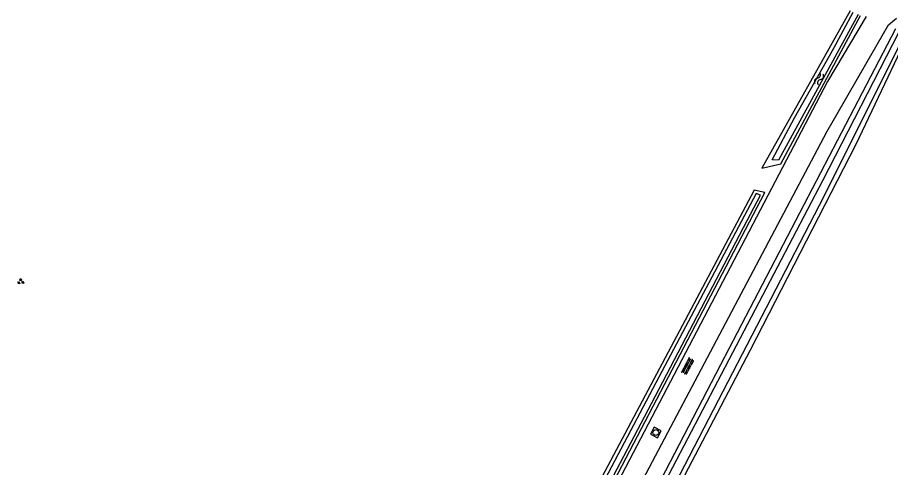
# Model space of a CAD drawing. Extents: x 128999 to 131010, y 395498 to 399007.
# Drawn here: x 129743.5 to 129854.4, y 398064.4 to 398121.5 of the extents above; entities that cross this region are included whole.
import ezdxf

# ---------------------------------------------------------------- set-up
doc = ezdxf.new("R2010")
doc.units = 0
for name, color, linetype in [('gg-knt-onverhard', 7, 'Continuous'), ('gg-kntw-bovenkant insteek waterloop', 7, 'Continuous'), ('gg-kntw-waterlijn', 7, 'Continuous'), ('gt-symb-groenvak', 7, 'Continuous'), ('gt-symb-overige verharding', 7, 'Continuous'), ('gt-symb-rioolschacht', 7, 'Continuous'), ('gt-symb-watersymbool', 7, 'Continuous')]:
    doc.layers.add(name, color=color, linetype=linetype)

# ---------------------------------------------------------------- blocks, each defined once
blk = doc.blocks.new('gt0-RS')
at = {"layer": 'gt-symb-rioolschacht'}
blk.add_lwpolyline([(-0.5, -0.5), (0.5, -0.5), (0.5, 0.5), (-0.5, 0.5)], close=True, dxfattribs=at)
blk.add_circle((0, 0), 0.375, dxfattribs=at)
blk = doc.blocks.new('gt0-OVH')
at = {"layer": 'gt-symb-overige verharding'}
for points in [[(-0.97, 0.3), (-0.97, 0.31), (-0.96, 0.32), (-0.97, 0.33), (-0.97, 0.34), (-0.98, 0.35), (-0.99, 0.35), (-1, 0.36), (-1.01, 0.35), (-1.02, 0.35), (-1.03, 0.34), (-1.03, 0.33), (-1.04, 0.32), (-1.03, 0.31), (-1.03, 0.3), (-1.02, 0.29), (-1.01, 0.29), (-1, 0.28), (-0.99, 0.29), (-0.98, 0.29)], [(-0.87, 0.11), (-0.87, 0.12), (-0.86, 0.13), (-0.87, 0.14), (-0.87, 0.15), (-0.88, 0.16), (-0.89, 0.16), (-0.9, 0.16), (-0.91, 0.16), (-0.92, 0.16), (-0.93, 0.15), (-0.93, 0.14), (-0.94, 0.13), (-0.93, 0.12), (-0.93, 0.11), (-0.92, 0.1), (-0.91, 0.09), (-0.9, 0.09), (-0.89, 0.09), (-0.88, 0.1)], [(-0.77, 0.3), (-0.77, 0.31), (-0.76, 0.32), (-0.77, 0.33), (-0.77, 0.34), (-0.78, 0.35), (-0.79, 0.35), (-0.8, 0.36), (-0.81, 0.35), (-0.82, 0.35), (-0.83, 0.34), (-0.83, 0.33), (-0.84, 0.32), (-0.83, 0.31), (-0.83, 0.3), (-0.82, 0.29), (-0.81, 0.29), (-0.8, 0.28), (-0.79, 0.29), (-0.78, 0.29)], [(-0.67, 0.11), (-0.67, 0.12), (-0.66, 0.13), (-0.67, 0.14), (-0.67, 0.15), (-0.68, 0.16), (-0.69, 0.16), (-0.7, 0.16), (-0.71, 0.16), (-0.72, 0.16), (-0.73, 0.15), (-0.73, 0.14), (-0.74, 0.13), (-0.73, 0.12), (-0.73, 0.11), (-0.72, 0.1), (-0.71, 0.09), (-0.7, 0.09), (-0.69, 0.09), (-0.68, 0.1)], [(-0.57, 0.3), (-0.57, 0.31), (-0.56, 0.32), (-0.57, 0.33), (-0.57, 0.34), (-0.58, 0.35), (-0.59, 0.35), (-0.6, 0.36), (-0.61, 0.35), (-0.62, 0.35), (-0.63, 0.34), (-0.63, 0.33), (-0.64, 0.32), (-0.63, 0.31), (-0.63, 0.3), (-0.62, 0.29), (-0.61, 0.29), (-0.6, 0.28), (-0.59, 0.29), (-0.58, 0.29)], [(-0.47, 0.11), (-0.47, 0.12), (-0.46, 0.13), (-0.47, 0.14), (-0.47, 0.15), (-0.48, 0.16), (-0.49, 0.16), (-0.5, 0.16), (-0.51, 0.16), (-0.52, 0.16), (-0.53, 0.15), (-0.53, 0.14), (-0.54, 0.13), (-0.53, 0.12), (-0.53, 0.11), (-0.52, 0.1), (-0.51, 0.09), (-0.5, 0.09), (-0.49, 0.09), (-0.48, 0.1)], [(-0.37, 0.3), (-0.37, 0.31), (-0.36, 0.32), (-0.37, 0.33), (-0.37, 0.34), (-0.38, 0.35), (-0.39, 0.35), (-0.4, 0.36), (-0.41, 0.35), (-0.42, 0.35), (-0.43, 0.34), (-0.43, 0.33), (-0.44, 0.32), (-0.43, 0.31), (-0.43, 0.3), (-0.42, 0.29), (-0.41, 0.29), (-0.4, 0.28), (-0.39, 0.29), (-0.38, 0.29)], [(-0.27, 0.11), (-0.27, 0.12), (-0.26, 0.13), (-0.27, 0.14), (-0.27, 0.15), (-0.28, 0.16), (-0.29, 0.16), (-0.3, 0.16), (-0.31, 0.16), (-0.32, 0.16), (-0.33, 0.15), (-0.33, 0.14), (-0.34, 0.13), (-0.33, 0.12), (-0.33, 0.11), (-0.32, 0.1), (-0.31, 0.09), (-0.3, 0.09), (-0.29, 0.09), (-0.28, 0.1)], [(-0.17, 0.3), (-0.17, 0.31), (-0.16, 0.32), (-0.17, 0.33), (-0.17, 0.34), (-0.18, 0.35), (-0.19, 0.35), (-0.2, 0.36), (-0.21, 0.35), (-0.22, 0.35), (-0.23, 0.34), (-0.23, 0.33), (-0.24, 0.32), (-0.23, 0.31), (-0.23, 0.3), (-0.22, 0.29), (-0.21, 0.29), (-0.2, 0.28), (-0.19, 0.29), (-0.18, 0.29)], [(-0.07, 0.11), (-0.07, 0.12), (-0.06, 0.13), (-0.07, 0.14), (-0.07, 0.15), (-0.08, 0.16), (-0.09, 0.16), (-0.1, 0.16), (-0.11, 0.16), (-0.12, 0.16), (-0.13, 0.15), (-0.13, 0.14), (-0.14, 0.13), (-0.13, 0.12), (-0.13, 0.11), (-0.12, 0.1), (-0.11, 0.09), (-0.1, 0.09), (-0.09, 0.09), (-0.08, 0.1)], [(0.03, 0.3), (0.03, 0.31), (0.04, 0.32), (0.03, 0.33), (0.03, 0.34), (0.02, 0.35), (0.01, 0.35), (0, 0.36), (-0.01, 0.35), (-0.02, 0.35), (-0.03, 0.34), (-0.03, 0.33), (-0.04, 0.32), (-0.03, 0.31), (-0.03, 0.3), (-0.02, 0.29), (-0.01, 0.29), (0, 0.28), (0.01, 0.29), (0.02, 0.29)], [(0.13, 0.11), (0.13, 0.12), (0.14, 0.13), (0.13, 0.14), (0.13, 0.15), (0.12, 0.16), (0.11, 0.16), (0.1, 0.16), (0.09, 0.16), (0.08, 0.16), (0.07, 0.15), (0.07, 0.14), (0.06, 0.13), (0.07, 0.12), (0.07, 0.11), (0.08, 0.1), (0.09, 0.09), (0.1, 0.09), (0.11, 0.09), (0.12, 0.1)], [(0.23, 0.3), (0.23, 0.31), (0.24, 0.32), (0.23, 0.33), (0.23, 0.34), (0.22, 0.35), (0.21, 0.35), (0.2, 0.36), (0.19, 0.35), (0.18, 0.35), (0.17, 0.34), (0.17, 0.33), (0.16, 0.32), (0.17, 0.31), (0.17, 0.3), (0.18, 0.29), (0.19, 0.29), (0.2, 0.28), (0.21, 0.29), (0.22, 0.29)], [(0.33, 0.11), (0.33, 0.12), (0.34, 0.13), (0.33, 0.14), (0.33, 0.15), (0.32, 0.16), (0.31, 0.16), (0.3, 0.16), (0.29, 0.16), (0.28, 0.16), (0.27, 0.15), (0.27, 0.14), (0.26, 0.13), (0.27, 0.12), (0.27, 0.11), (0.28, 0.1), (0.29, 0.09), (0.3, 0.09), (0.31, 0.09), (0.32, 0.1)], [(0.43, 0.3), (0.43, 0.31), (0.44, 0.32), (0.43, 0.33), (0.43, 0.34), (0.42, 0.35), (0.41, 0.35), (0.4, 0.36), (0.39, 0.35), (0.38, 0.35), (0.37, 0.34), (0.37, 0.33), (0.36, 0.32), (0.37, 0.31), (0.37, 0.3), (0.38, 0.29), (0.39, 0.29), (0.4, 0.28), (0.41, 0.29), (0.42, 0.29)], [(0.53, 0.11), (0.53, 0.12), (0.54, 0.13), (0.53, 0.14), (0.53, 0.15), (0.52, 0.16), (0.51, 0.16), (0.5, 0.16), (0.49, 0.16), (0.48, 0.16), (0.47, 0.15), (0.47, 0.14), (0.46, 0.13), (0.47, 0.12), (0.47, 0.11), (0.48, 0.1), (0.49, 0.09), (0.5, 0.09), (0.51, 0.09), (0.52, 0.1)], [(0.63, 0.3), (0.63, 0.31), (0.64, 0.32), (0.63, 0.33), (0.63, 0.34), (0.62, 0.35), (0.61, 0.35), (0.6, 0.36), (0.59, 0.35), (0.58, 0.35), (0.57, 0.34), (0.57, 0.33), (0.56, 0.32), (0.57, 0.31), (0.57, 0.3), (0.58, 0.29), (0.59, 0.29), (0.6, 0.28), (0.61, 0.29), (0.62, 0.29)], [(0.73, 0.11), (0.73, 0.12), (0.74, 0.13), (0.73, 0.14), (0.73, 0.15), (0.72, 0.16), (0.71, 0.16), (0.7, 0.16), (0.69, 0.16), (0.68, 0.16), (0.67, 0.15), (0.67, 0.14), (0.66, 0.13), (0.67, 0.12), (0.67, 0.11), (0.68, 0.1), (0.69, 0.09), (0.7, 0.09), (0.71, 0.09), (0.72, 0.1)], [(0.83, 0.3), (0.83, 0.31), (0.84, 0.32), (0.83, 0.33), (0.83, 0.34), (0.82, 0.35), (0.81, 0.35), (0.8, 0.36), (0.79, 0.35), (0.78, 0.35), (0.77, 0.34), (0.77, 0.33), (0.76, 0.32), (0.77, 0.31), (0.77, 0.3), (0.78, 0.29), (0.79, 0.29), (0.8, 0.28), (0.81, 0.29), (0.82, 0.29)], [(0.93, 0.11), (0.93, 0.12), (0.94, 0.13), (0.93, 0.14), (0.93, 0.15), (0.92, 0.16), (0.91, 0.16), (0.9, 0.16), (0.89, 0.16), (0.88, 0.16), (0.87, 0.15), (0.87, 0.14), (0.86, 0.13), (0.87, 0.12), (0.87, 0.11), (0.88, 0.1), (0.89, 0.09), (0.9, 0.09), (0.91, 0.09), (0.92, 0.1)], [(1.03, 0.3), (1.03, 0.31), (1.04, 0.32), (1.03, 0.33), (1.03, 0.34), (1.02, 0.35), (1.01, 0.35), (1, 0.36), (0.99, 0.35), (0.98, 0.35), (0.97, 0.34), (0.97, 0.33), (0.96, 0.32), (0.97, 0.31), (0.97, 0.3), (0.98, 0.29), (0.99, 0.29), (1, 0.28), (1.01, 0.29), (1.02, 0.29)], [(-0.97, -0.14), (-0.97, -0.13), (-0.96, -0.12), (-0.97, -0.11), (-0.97, -0.1), (-0.98, -0.09), (-0.99, -0.09), (-1, -0.08), (-1.01, -0.09), (-1.02, -0.09), (-1.03, -0.1), (-1.03, -0.11), (-1.04, -0.12), (-1.03, -0.13), (-1.03, -0.14), (-1.02, -0.15), (-1.01, -0.15), (-1, -0.16), (-0.99, -0.15), (-0.98, -0.15)], [(-0.87, -0.33), (-0.87, -0.32), (-0.86, -0.31), (-0.87, -0.3), (-0.87, -0.29), (-0.88, -0.28), (-0.89, -0.28), (-0.9, -0.28), (-0.91, -0.28), (-0.92, -0.28), (-0.93, -0.29), (-0.93, -0.3), (-0.94, -0.31), (-0.93, -0.32), (-0.93, -0.33), (-0.92, -0.34), (-0.91, -0.35), (-0.9, -0.35), (-0.89, -0.35), (-0.88, -0.34)], [(-0.77, -0.14), (-0.77, -0.13), (-0.76, -0.12), (-0.77, -0.11), (-0.77, -0.1), (-0.78, -0.09), (-0.79, -0.09), (-0.8, -0.08), (-0.81, -0.09), (-0.82, -0.09), (-0.83, -0.1), (-0.83, -0.11), (-0.84, -0.12), (-0.83, -0.13), (-0.83, -0.14), (-0.82, -0.15), (-0.81, -0.15), (-0.8, -0.16), (-0.79, -0.15), (-0.78, -0.15)], [(-0.67, -0.33), (-0.67, -0.32), (-0.66, -0.31), (-0.67, -0.3), (-0.67, -0.29), (-0.68, -0.28), (-0.69, -0.28), (-0.7, -0.28), (-0.71, -0.28), (-0.72, -0.28), (-0.73, -0.29), (-0.73, -0.3), (-0.74, -0.31), (-0.73, -0.32), (-0.73, -0.33), (-0.72, -0.34), (-0.71, -0.35), (-0.7, -0.35), (-0.69, -0.35), (-0.68, -0.34)], [(-0.57, -0.14), (-0.57, -0.13), (-0.56, -0.12), (-0.57, -0.11), (-0.57, -0.1), (-0.58, -0.09), (-0.59, -0.09), (-0.6, -0.08), (-0.61, -0.09), (-0.62, -0.09), (-0.63, -0.1), (-0.63, -0.11), (-0.64, -0.12), (-0.63, -0.13), (-0.63, -0.14), (-0.62, -0.15), (-0.61, -0.15), (-0.6, -0.16), (-0.59, -0.15), (-0.58, -0.15)], [(-0.47, -0.33), (-0.47, -0.32), (-0.46, -0.31), (-0.47, -0.3), (-0.47, -0.29), (-0.48, -0.28), (-0.49, -0.28), (-0.5, -0.28), (-0.51, -0.28), (-0.52, -0.28), (-0.53, -0.29), (-0.53, -0.3), (-0.54, -0.31), (-0.53, -0.32), (-0.53, -0.33), (-0.52, -0.34), (-0.51, -0.35), (-0.5, -0.35), (-0.49, -0.35), (-0.48, -0.34)], [(-0.37, -0.14), (-0.37, -0.13), (-0.36, -0.12), (-0.37, -0.11), (-0.37, -0.1), (-0.38, -0.09), (-0.39, -0.09), (-0.4, -0.08), (-0.41, -0.09), (-0.42, -0.09), (-0.43, -0.1), (-0.43, -0.11), (-0.44, -0.12), (-0.43, -0.13), (-0.43, -0.14), (-0.42, -0.15), (-0.41, -0.15), (-0.4, -0.16), (-0.39, -0.15), (-0.38, -0.15)], [(-0.27, -0.33), (-0.27, -0.32), (-0.26, -0.31), (-0.27, -0.3), (-0.27, -0.29), (-0.28, -0.28), (-0.29, -0.28), (-0.3, -0.28), (-0.31, -0.28), (-0.32, -0.28), (-0.33, -0.29), (-0.33, -0.3), (-0.34, -0.31), (-0.33, -0.32), (-0.33, -0.33), (-0.32, -0.34), (-0.31, -0.35), (-0.3, -0.35), (-0.29, -0.35), (-0.28, -0.34)], [(-0.17, -0.14), (-0.17, -0.13), (-0.16, -0.12), (-0.17, -0.11), (-0.17, -0.1), (-0.18, -0.09), (-0.19, -0.09), (-0.2, -0.08), (-0.21, -0.09), (-0.22, -0.09), (-0.23, -0.1), (-0.23, -0.11), (-0.24, -0.12), (-0.23, -0.13), (-0.23, -0.14), (-0.22, -0.15), (-0.21, -0.15), (-0.2, -0.16), (-0.19, -0.15), (-0.18, -0.15)], [(-0.07, -0.33), (-0.07, -0.32), (-0.06, -0.31), (-0.07, -0.3), (-0.07, -0.29), (-0.08, -0.28), (-0.09, -0.28), (-0.1, -0.28), (-0.11, -0.28), (-0.12, -0.28), (-0.13, -0.29), (-0.13, -0.3), (-0.14, -0.31), (-0.13, -0.32), (-0.13, -0.33), (-0.12, -0.34), (-0.11, -0.35), (-0.1, -0.35), (-0.09, -0.35), (-0.08, -0.34)], [(0.03, -0.14), (0.03, -0.13), (0.04, -0.12), (0.03, -0.11), (0.03, -0.1), (0.02, -0.09), (0.01, -0.09), (0, -0.08), (-0.01, -0.09), (-0.02, -0.09), (-0.03, -0.1), (-0.03, -0.11), (-0.04, -0.12), (-0.03, -0.13), (-0.03, -0.14), (-0.02, -0.15), (-0.01, -0.15), (0, -0.16), (0.01, -0.15), (0.02, -0.15)], [(0.13, -0.33), (0.13, -0.32), (0.14, -0.31), (0.13, -0.3), (0.13, -0.29), (0.12, -0.28), (0.11, -0.28), (0.1, -0.28), (0.09, -0.28), (0.08, -0.28), (0.07, -0.29), (0.07, -0.3), (0.06, -0.31), (0.07, -0.32), (0.07, -0.33), (0.08, -0.34), (0.09, -0.35), (0.1, -0.35), (0.11, -0.35), (0.12, -0.34)], [(0.23, -0.14), (0.23, -0.13), (0.24, -0.12), (0.23, -0.11), (0.23, -0.1), (0.22, -0.09), (0.21, -0.09), (0.2, -0.08), (0.19, -0.09), (0.18, -0.09), (0.17, -0.1), (0.17, -0.11), (0.16, -0.12), (0.17, -0.13), (0.17, -0.14), (0.18, -0.15), (0.19, -0.15), (0.2, -0.16), (0.21, -0.15), (0.22, -0.15)], [(0.33, -0.33), (0.33, -0.32), (0.34, -0.31), (0.33, -0.3), (0.33, -0.29), (0.32, -0.28), (0.31, -0.28), (0.3, -0.28), (0.29, -0.28), (0.28, -0.28), (0.27, -0.29), (0.27, -0.3), (0.26, -0.31), (0.27, -0.32), (0.27, -0.33), (0.28, -0.34), (0.29, -0.35), (0.3, -0.35), (0.31, -0.35), (0.32, -0.34)], [(0.43, -0.14), (0.43, -0.13), (0.44, -0.12), (0.43, -0.11), (0.43, -0.1), (0.42, -0.09), (0.41, -0.09), (0.4, -0.08), (0.39, -0.09), (0.38, -0.09), (0.37, -0.1), (0.37, -0.11), (0.36, -0.12), (0.37, -0.13), (0.37, -0.14), (0.38, -0.15), (0.39, -0.15), (0.4, -0.16), (0.41, -0.15), (0.42, -0.15)], [(0.53, -0.33), (0.53, -0.32), (0.54, -0.31), (0.53, -0.3), (0.53, -0.29), (0.52, -0.28), (0.51, -0.28), (0.5, -0.28), (0.49, -0.28), (0.48, -0.28), (0.47, -0.29), (0.47, -0.3), (0.46, -0.31), (0.47, -0.32), (0.47, -0.33), (0.48, -0.34), (0.49, -0.35), (0.5, -0.35), (0.51, -0.35), (0.52, -0.34)], [(0.63, -0.14), (0.63, -0.13), (0.64, -0.12), (0.63, -0.11), (0.63, -0.1), (0.62, -0.09), (0.61, -0.09), (0.6, -0.08), (0.59, -0.09), (0.58, -0.09), (0.57, -0.1), (0.57, -0.11), (0.56, -0.12), (0.57, -0.13), (0.57, -0.14), (0.58, -0.15), (0.59, -0.15), (0.6, -0.16), (0.61, -0.15), (0.62, -0.15)], [(0.73, -0.33), (0.73, -0.32), (0.74, -0.31), (0.73, -0.3), (0.73, -0.29), (0.72, -0.28), (0.71, -0.28), (0.7, -0.28), (0.69, -0.28), (0.68, -0.28), (0.67, -0.29), (0.67, -0.3), (0.66, -0.31), (0.67, -0.32), (0.67, -0.33), (0.68, -0.34), (0.69, -0.35), (0.7, -0.35), (0.71, -0.35), (0.72, -0.34)], [(0.83, -0.14), (0.83, -0.13), (0.84, -0.12), (0.83, -0.11), (0.83, -0.1), (0.82, -0.09), (0.81, -0.09), (0.8, -0.08), (0.79, -0.09), (0.78, -0.09), (0.77, -0.1), (0.77, -0.11), (0.76, -0.12), (0.77, -0.13), (0.77, -0.14), (0.78, -0.15), (0.79, -0.15), (0.8, -0.16), (0.81, -0.15), (0.82, -0.15)], [(0.93, -0.33), (0.93, -0.32), (0.94, -0.31), (0.93, -0.3), (0.93, -0.29), (0.92, -0.28), (0.91, -0.28), (0.9, -0.28), (0.89, -0.28), (0.88, -0.28), (0.87, -0.29), (0.87, -0.3), (0.86, -0.31), (0.87, -0.32), (0.87, -0.33), (0.88, -0.34), (0.89, -0.35), (0.9, -0.35), (0.91, -0.35), (0.92, -0.34)], [(1.03, -0.14), (1.03, -0.13), (1.04, -0.12), (1.03, -0.11), (1.03, -0.1), (1.02, -0.09), (1.01, -0.09), (1, -0.08), (0.99, -0.09), (0.98, -0.09), (0.97, -0.1), (0.97, -0.11), (0.96, -0.12), (0.97, -0.13), (0.97, -0.14), (0.98, -0.15), (0.99, -0.15), (1, -0.16), (1.01, -0.15), (1.02, -0.15)]]:
    blk.add_lwpolyline(points, close=True, dxfattribs=at)
blk = doc.blocks.new('gt0-WA')
at = {"layer": 'gt-symb-watersymbool'}
for centre, start, end in [((-0.32, 0.02), 28.0725, 151.9275), ((0.43, 0.42), 208.0725, 331.9275), ((-0.32, -0.43), 28.0725, 151.9275), ((0.43, -0.03), 208.0725, 331.9275)]:
    blk.add_arc(centre, 0.425, start, end, dxfattribs=at)
blk = doc.blocks.new('gt0-GRVAK')
at = {"layer": 'gt-symb-groenvak'}
for p, q in [((-0.11, 0.19), (-0.23, 0.24)), ((-0.18, 0.15), (0.09, 0.15)), ((-0.09, 0.21), (-0.16, 0.32)), ((-0.05, 0.21), (-0.05, 0.39)), ((0, 0.21), (0.06, 0.32)), ((0.01, 0.19), (0.13, 0.24)), ((0.26, -0.05), (0.2, 0.06)), ((0.31, -0.05), (0.31, 0.13)), ((0.35, -0.05), (0.41, 0.06)), ((-0.24, -0.23), (-0.36, -0.18)), ((-0.32, -0.26), (-0.05, -0.26)), ((-0.23, -0.21), (-0.29, -0.1)), ((-0.18, -0.2), (-0.18, -0.02)), ((-0.14, -0.21), (-0.07, -0.1)), ((-0.12, -0.23), (0, -0.18)), ((0.24, -0.07), (0.12, -0.02)), ((0.17, -0.11), (0.44, -0.11)), ((0.37, -0.07), (0.49, -0.02))]:
    blk.add_line(p, q, dxfattribs=at)

msp = doc.modelspace()

# ---------------------------------------------------------------- linework, layer by layer
at = {"layer": 'gg-knt-onverhard'}
msp.add_line((129854.17, 398120.55), (129855.19, 398121.39), dxfattribs=at)
for points in [[(129851.33, 398121.6), (129846.45, 398113.35), (129815.55, 398054.4), (129762.6, 397952.88)], [(129818.36, 398054.08), (129846.34, 398106.97), (129854.17, 398120.55)]]:
    msp.add_lwpolyline(points, dxfattribs=at)
at = {"layer": 'gg-kntw-bovenkant insteek waterloop'}
for points in [[(129849.31, 398122.35), (129838.08, 398102.38), (129840.5, 398102.93), (129850.64, 398121.74)], [(129856.53, 398119), (129850.02, 398105.37), (129836.61, 398079.26), (129822.2, 398051.78), (129820.03, 398052.72), (129832.87, 398077.43), (129855.13, 398120.1)], [(129762.35, 397953.28), (129762.76, 397953.82), (129786.55, 398000), (129838.47, 398099.28), (129837.12, 398099.56), (129784.19, 398000), (129761.17, 397954.43), (129760.99, 397954.03), (129761.65, 397953.61), (129762.35, 397953.28)]]:
    msp.add_lwpolyline(points, dxfattribs=at)
at = {"layer": 'gg-kntw-waterlijn'}
for points in [[(129850.35, 398121.87), (129840.19, 398103.37), (129839.39, 398103.44), (129842.26, 398108.75), (129847.25, 398117.6), (129849.7, 398122.17)], [(129855.62, 398119.71), (129855.5, 398119.65), (129845.8, 398100.74), (129821.02, 398053.46), (129822.22, 398052.89), (129831.35, 398070.54), (129846, 398098.82), (129856.21, 398119.25)], [(129837.36, 398099.15), (129824.64, 398075.11), (129811.34, 398049.95), (129798.7, 398025.83), (129770.35, 397971.33), (129762.02, 397955.13), (129761.75, 397954.35), (129761.97, 397954.07), (129762.25, 397954.06), (129762.94, 397955.12), (129764.9, 397958.99), (129772.22, 397973.09), (129783.24, 397994.51), (129786.28, 398000.41), (129794.66, 398016.22), (129811.38, 398048.32), (129824.06, 398072.5), (129836.24, 398095.74), (129837.91, 398098.92), (129837.36, 398099.15)]]:
    msp.add_lwpolyline(points, dxfattribs=at)

# ---------------------------------------------------------------- block references
at = {"layer": 'gt-symb-groenvak', "rotation": -12.827123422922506}
msp.add_blockref('gt0-GRVAK', (129743.91, 398087.97), dxfattribs=at)
at = {"layer": 'gt-symb-overige verharding', "rotation": 61.947747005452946}
msp.add_blockref('gt0-OVH', (129828.67, 398077.22), dxfattribs=at)
at = {"layer": 'gt-symb-rioolschacht', "rotation": 62.10272896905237}
msp.add_blockref('gt0-RS', (129824.62, 398068.8), dxfattribs=at)
at = {"layer": 'gt-symb-watersymbool', "rotation": 67.53882429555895}
msp.add_blockref('gt0-WA', (129845.33, 398113.66), dxfattribs=at)

doc.saveas('drawing.dxf')
